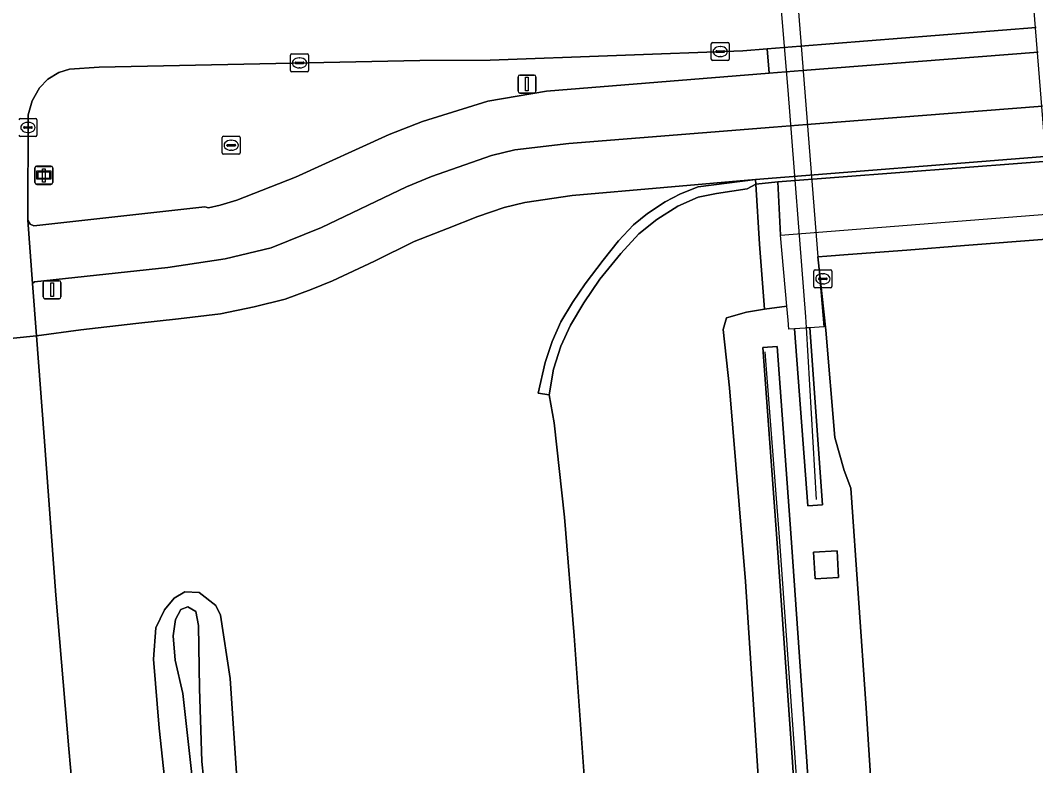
# Model space of a CAD drawing. Extents: x 157648 to 158502, y 379212 to 380938.
# Drawn here: x 157836.5 to 157892.9, y 380822.4 to 380863.8 of the extents above; entities that cross this region are included whole.
import ezdxf

# ---------------------------------------------------------------- set-up
doc = ezdxf.new("R2010")
doc.units = 0
for name, color, linetype in [('IMGEO_Berm_groen', 7, 'Continuous'), ('IMGEO_Berm_open', 7, 'Continuous'), ('IMGEO_Fietspad_gesloten', 7, 'Continuous'), ('IMGEO_Geluidsscherm', 7, 'Continuous'), ('IMGEO_Kolk', 7, 'Continuous'), ('IMGEO_Lichtmast', 7, 'Continuous'), ('IMGEO_Muur', 7, 'Continuous'), ('IMGEO_Oever', 7, 'Continuous'), ('IMGEO_Rijbaan_autoweg', 7, 'Continuous'), ('IMGEO_Rijbaan_regionaal_gesloten', 7, 'Continuous'), ('IMGEO_Rioolput', 7, 'Continuous'), ('IMGEO_Terreindeel_gesloten', 7, 'Continuous'), ('IMGEO_Terreindeel_open', 7, 'Continuous'), ('IMGEO_Verkeersregelinstallatiepaal', 7, 'Continuous'), ('IMGEO_Voetpad_open', 7, 'Continuous'), ('IMGEO_Waterloop', 7, 'Continuous'), ('IMGEO_Wegwijzer', 7, 'Continuous')]:
    doc.layers.add(name, color=color, linetype=linetype)

msp = doc.modelspace()

# ---------------------------------------------------------------- linework, layer by layer
at = {"layer": 'IMGEO_Berm_groen'}
for points in [[(157856.981, 380857.477), (157858.832, 380858.199), (157862.459, 380859.342), (157865.719, 380859.891), (157878.097, 380860.895), (157877.989, 380862.246), (157876.638, 380862.139), (157862.595, 380861.615), (157858.672, 380861.599), (157849.794, 380861.416), (157840.855, 380861.231), (157839.214, 380861.105), (157838.617, 380860.929), (157837.995, 380860.551), (157837.534, 380860.083), (157837.128, 380859.356), (157836.901, 380858.566), (157836.882, 380852.723), (157837.024, 380852.501), (157837.23, 380852.397), (157846.737, 380853.462), (157846.932, 380853.409), (157847.583, 380853.544), (157848.507, 380853.822), (157851.761, 380855.115)], [(157881.874, 380834.327), (157881.958, 380832.847), (157880.647, 380832.772), (157880.563, 380834.252)]]:
    msp.add_lwpolyline(points, close=True, dxfattribs=at)
for points in [[(157867.992, 380819.232), (157867.25, 380829.605), (157866.713, 380836.209), (157866.146, 380841.443), (157865.872, 380843.004), (157865.257, 380843.097), (157865.643, 380844.808), (157866.027, 380845.964), (157866.524, 380847.06), (157867.161, 380848.144), (157867.864, 380849.185), (157868.861, 380850.498), (157869.72, 380851.564), (157870.559, 380852.463), (157871.337, 380853.09), (157872.308, 380853.735), (157873.168, 380854.172), (157874.15, 380854.577), (157877.345, 380854.986), (157867.154, 380854.088), (157864.517, 380853.707), (157863.365, 380853.419), (157861.908, 380852.916), (157860.212, 380852.253), (157858.369, 380851.531), (157856.158, 380850.443), (157853.825, 380849.34), (157852.647, 380848.858), (157851.19, 380848.328), (157849.475, 380847.892), (157847.6, 380847.511), (157845.266, 380847.222), (157842.886, 380846.967), (157839.836, 380846.611), (157837.381, 380846.28), (157837.79, 380840.667), (157838.455, 380831.867), (157839.171, 380823.315), (157839.91, 380815.009)], [(157877.531, 380821.235), (157876.789, 380832.618), (157875.894, 380843.403), (157875.534, 380846.631), (157875.72, 380847.284), (157876.835, 380847.603), (157877.844, 380847.76), (157877.557, 380851.383), (157877.36, 380854.72), (157876.872, 380854.458), (157875.161, 380854.205), (157874.143, 380854.002), (157873.027, 380853.49), (157871.847, 380852.761), (157870.846, 380851.957), (157869.858, 380850.857), (157868.69, 380849.444), (157867.786, 380848.126), (157867.056, 380846.872), (157866.515, 380845.709), (157866.1, 380844.431), (157865.872, 380843.004), (157866.146, 380841.443), (157866.713, 380836.209), (157867.25, 380829.605), (157867.992, 380819.232)], [(157884.116, 380815.739), (157883.483, 380825.575), (157882.636, 380837.808), (157882.258, 380838.802), (157881.737, 380840.632), (157881.251, 380846.592), (157880.8, 380850.671), (157881.136, 380846.785), (157880.365, 380846.734), (157881.065, 380836.881), (157880.243, 380836.827), (157879.497, 380846.677), (157879.187, 380846.657), (157879.144, 380847.151), (157879.076, 380847.928), (157877.844, 380847.76), (157876.835, 380847.603), (157875.72, 380847.284), (157875.534, 380846.631), (157875.894, 380843.403), (157876.789, 380832.618), (157877.531, 380821.235)], [(157879.792, 380816.297), (157879.395, 380822.579), (157878.516, 380835.014), (157877.735, 380845.642), (157878.534, 380845.685), (157879.315, 380835.057), (157880.193, 380822.622), (157880.591, 380816.341)], [(157844.842, 380818.426), (157844.183, 380824.47), (157843.876, 380828.314), (157843.998, 380830.044), (157844.483, 380831.052), (157845.027, 380831.694), (157845.626, 380832.051), (157846.408, 380832.007), (157847.339, 380831.295), (157847.593, 380830.751), (157848.133, 380827.225), (157848.526, 380821.405)]]:
    msp.add_lwpolyline(points, dxfattribs=at)
at = {"layer": 'IMGEO_Berm_open'}
msp.add_lwpolyline([(157955.012, 380857.901), (157954.819, 380860.777), (157931.957, 380859.016), (157909.091, 380857.181), (157878.581, 380854.843), (157878.731, 380851.874)], close=True, dxfattribs=at)
at = {"layer": 'IMGEO_Fietspad_gesloten'}
msp.add_lwpolyline([(157893.048, 380862.054), (157879.95, 380861.039), (157878.097, 380860.895), (157865.719, 380859.891), (157862.459, 380859.342), (157858.832, 380858.199), (157856.981, 380857.477), (157851.761, 380855.115), (157848.507, 380853.822), (157847.583, 380853.544), (157846.932, 380853.409), (157846.737, 380853.462), (157837.23, 380852.397), (157837.024, 380852.501), (157836.882, 380852.723), (157837.146, 380849.187), (157837.255, 380849.279), (157844.672, 380850.091), (157847.866, 380850.558), (157850.422, 380851.181), (157853.218, 380852.313), (157857.944, 380854.565), (157859.328, 380855.144), (157862.657, 380856.309), (157863.965, 380856.631), (157866.956, 380856.982), (157878.338, 380857.881), (157880.187, 380858.027), (157893.291, 380859.063)], dxfattribs=at)
at = {"layer": 'IMGEO_Geluidsscherm'}
for points in [[(157877.244, 380883.49), (157877.288, 380882.931), (157878.271, 380870.379), (157879.125, 380859.937), (157880.11, 380847.341), (157880.145, 380846.748)], [(157880.145, 380846.748), (157880.714, 380837.187)], [(157880.305, 380809.807), (157879.731, 380820.229), (157878.683, 380834.843), (157877.87, 380845.398)]]:
    msp.add_lwpolyline(points, dxfattribs=at)
at = {"layer": 'IMGEO_Kolk'}
for p, q in [((157874.879, 380861.666), (157874.879, 380862.518)), ((157874.954, 380862.592), (157875.806, 380862.592)), ((157875.367, 380862.372), (157875.392, 380862.372)), ((157875.88, 380862.518), (157875.88, 380861.666)), ((157851.494, 380861.035), (157851.494, 380861.887)), ((157851.569, 380861.961), (157852.421, 380861.961)), ((157852.495, 380861.887), (157852.495, 380861.035)), ((157875.138, 380862.086), (157875.138, 380862.098)), ((157875.576, 380862.049), (157875.178, 380862.049)), ((157875.181, 380862.135), (157875.579, 380862.135)), ((157875.39, 380861.812), (157875.365, 380861.812)), ((157875.622, 380862.098), (157875.622, 380862.086)), ((157851.753, 380861.455), (157851.753, 380861.467)), ((157852.191, 380861.418), (157851.793, 380861.418)), ((157851.796, 380861.504), (157852.194, 380861.504)), ((157851.982, 380861.741), (157852.007, 380861.741)), ((157852.237, 380861.467), (157852.237, 380861.455)), ((157875.806, 380861.592), (157874.954, 380861.592)), ((157852.421, 380860.961), (157851.569, 380860.961)), ((157852.005, 380861.181), (157851.98, 380861.181)), ((157836.473, 380858.371), (157837.325, 380858.371)), ((157836.657, 380857.865), (157836.657, 380857.877)), ((157837.095, 380857.828), (157836.697, 380857.828)), ((157836.7, 380857.914), (157837.098, 380857.914)), ((157836.886, 380858.151), (157836.911, 380858.151)), ((157837.141, 380857.877), (157837.141, 380857.865)), ((157837.399, 380858.297), (157837.399, 380857.445)), ((157837.325, 380857.371), (157836.473, 380857.371)), ((157836.909, 380857.591), (157836.884, 380857.591)), ((157880.656, 380849.954), (157881.508, 380849.954)), ((157880.581, 380849.028), (157880.581, 380849.88)), ((157880.84, 380849.448), (157880.84, 380849.46)), ((157881.278, 380849.411), (157880.88, 380849.411)), ((157880.883, 380849.497), (157881.281, 380849.497)), ((157881.069, 380849.734), (157881.094, 380849.734)), ((157881.324, 380849.46), (157881.324, 380849.448)), ((157881.582, 380849.88), (157881.582, 380849.028)), ((157881.508, 380848.954), (157880.656, 380848.954)), ((157881.092, 380849.174), (157881.067, 380849.174))]:
    msp.add_line(p, q, dxfattribs=at)
for points in [[(157874.879, 380861.666), (157874.879, 380862.518)], [(157874.954, 380862.592), (157875.806, 380862.592)], [(157875.88, 380862.518), (157875.88, 380861.666)], [(157851.494, 380861.035), (157851.494, 380861.887)], [(157851.569, 380861.961), (157852.421, 380861.961)], [(157852.495, 380861.887), (157852.495, 380861.035)], [(157875.806, 380861.592), (157874.954, 380861.592)], [(157852.421, 380860.961), (157851.569, 380860.961)], [(157836.473, 380858.371), (157837.325, 380858.371)], [(157837.399, 380858.297), (157837.399, 380857.445)], [(157837.325, 380857.371), (157836.473, 380857.371)], [(157880.656, 380849.954), (157881.508, 380849.954)], [(157880.581, 380849.028), (157880.581, 380849.88)], [(157881.582, 380849.88), (157881.582, 380849.028)], [(157881.508, 380848.954), (157880.656, 380848.954)]]:
    msp.add_lwpolyline(points, dxfattribs=at)
for centre, radius, start, end in [((157874.956, 380862.516), 0.0765, 91.552, 178.448), ((157874.956, 380862.516), 0.0765, 91.552, 178.448), ((157875.804, 380862.516), 0.0765, 1.552, 88.448), ((157875.804, 380862.516), 0.0765, 1.552, 88.448), ((157851.571, 380861.885), 0.0765, 91.552, 178.448), ((157851.571, 380861.885), 0.0765, 91.552, 178.448), ((157852.419, 380861.885), 0.0765, 1.552, 88.448), ((157852.419, 380861.885), 0.0765, 1.552, 88.448), ((157875.178, 380862.095), 0.0403, 85.8775, 175.7526), ((157875.175, 380862.085), 0.0366, 178.938, 274.7102), ((157875.579, 380862.092), 0.043, 264.8664, 352.4533), ((157875.583, 380862.097), 0.0386, 1.7309, 96.639), ((157851.793, 380861.464), 0.0403, 85.8775, 175.7526), ((157851.79, 380861.454), 0.0366, 178.938, 274.7102), ((157852.194, 380861.461), 0.043, 264.8664, 352.4533), ((157852.198, 380861.466), 0.0386, 1.7309, 96.639), ((157874.956, 380861.668), 0.0765, 181.552, 268.448), ((157874.956, 380861.668), 0.0765, 181.552, 268.448), ((157875.804, 380861.668), 0.0765, 271.552, 358.448), ((157875.804, 380861.668), 0.0765, 271.552, 358.448), ((157851.571, 380861.037), 0.0765, 181.552, 268.448), ((157851.571, 380861.037), 0.0765, 181.552, 268.448), ((157852.419, 380861.037), 0.0765, 271.552, 358.448), ((157852.419, 380861.037), 0.0765, 271.552, 358.448), ((157836.475, 380858.295), 0.0765, 91.552, 178.448), ((157836.475, 380858.295), 0.0765, 91.552, 178.448), ((157836.697, 380857.874), 0.0403, 85.8775, 175.7526), ((157836.694, 380857.864), 0.0366, 178.938, 274.7102), ((157837.098, 380857.871), 0.043, 264.8664, 352.4533), ((157837.102, 380857.876), 0.0386, 1.7309, 96.639), ((157837.323, 380858.295), 0.0765, 1.552, 88.448), ((157837.323, 380858.295), 0.0765, 1.552, 88.448), ((157836.475, 380857.447), 0.0765, 181.552, 268.448), ((157836.475, 380857.447), 0.0765, 181.552, 268.448), ((157837.323, 380857.447), 0.0765, 271.552, 358.448), ((157837.323, 380857.447), 0.0765, 271.552, 358.448), ((157880.658, 380849.878), 0.0765, 91.552, 178.448), ((157880.658, 380849.878), 0.0765, 91.552, 178.448), ((157881.506, 380849.878), 0.0765, 1.552, 88.448), ((157881.506, 380849.878), 0.0765, 1.552, 88.448), ((157880.88, 380849.457), 0.0403, 85.8775, 175.7526), ((157880.877, 380849.447), 0.0366, 178.938, 274.7102), ((157881.281, 380849.454), 0.043, 264.8664, 352.4533), ((157881.285, 380849.459), 0.0386, 1.7309, 96.639), ((157880.658, 380849.03), 0.0765, 181.552, 268.448), ((157880.658, 380849.03), 0.0765, 181.552, 268.448), ((157881.506, 380849.03), 0.0765, 271.552, 358.448), ((157881.506, 380849.03), 0.0765, 271.552, 358.448)]:
    msp.add_arc(centre, radius, start, end, dxfattribs=at)
for centre, major_axis, ratio, start_param, end_param in [((157875.366, 380862.092), (-0.387, 0.002), 0.722429, 4.712389, 7.853982), ((157875.391, 380862.092), (-0.39, 0.002), 0.717154, 1.570796, 4.712389), ((157851.981, 380861.461), (-0.387, 0.002), 0.722429, 4.712389, 7.853982), ((157852.006, 380861.461), (-0.39, 0.002), 0.717154, 1.570796, 4.712389), ((157836.885, 380857.871), (-0.387, 0.002), 0.722429, 4.712389, 7.853982), ((157836.91, 380857.871), (-0.39, 0.002), 0.717154, 1.570796, 4.712389), ((157881.068, 380849.454), (-0.387, 0.002), 0.722429, 4.712389, 7.853982), ((157881.093, 380849.454), (-0.39, 0.002), 0.717154, 1.570796, 4.712389)]:
    msp.add_ellipse(centre, major_axis=major_axis, ratio=ratio, start_param=start_param, end_param=end_param, dxfattribs=at)
at = {"layer": 'IMGEO_Lichtmast'}
for p, q in [((157864.139, 380859.887), (157864.139, 380860.687)), ((157864.139, 380860.687), (157864.139, 380859.887)), ((157864.239, 380860.787), (157865.029, 380860.787)), ((157865.029, 380860.787), (157864.239, 380860.787)), ((157865.129, 380860.687), (157865.129, 380859.887)), ((157865.129, 380859.887), (157865.129, 380860.687)), ((157865.029, 380859.787), (157864.239, 380859.787)), ((157864.239, 380859.787), (157865.029, 380859.787)), ((157837.283, 380854.805), (157837.283, 380855.605)), ((157837.283, 380855.605), (157837.283, 380854.805)), ((157837.383, 380855.705), (157838.173, 380855.705)), ((157838.173, 380855.705), (157837.383, 380855.705)), ((157838.273, 380855.605), (157838.273, 380854.805)), ((157838.273, 380854.805), (157838.273, 380855.605)), ((157838.173, 380854.705), (157837.383, 380854.705)), ((157837.383, 380854.705), (157838.173, 380854.705))]:
    msp.add_line(p, q, dxfattribs=at)
for points in [[(157864.559, 380860.662), (157864.709, 380860.662), (157864.709, 380859.912), (157864.559, 380859.912), (157864.559, 380860.662)], [(157837.703, 380855.58), (157837.853, 380855.58), (157837.853, 380854.83), (157837.703, 380854.83), (157837.703, 380855.58)]]:
    msp.add_lwpolyline(points, dxfattribs=at)
for centre, start, end in [((157864.239, 380860.687), 90, 180), ((157864.239, 380860.687), 90, 180), ((157865.029, 380860.687), 0, 90), ((157865.029, 380860.687), 360, 90), ((157864.239, 380859.887), 180, 270), ((157864.239, 380859.887), 180, 270), ((157865.029, 380859.887), 270, 0), ((157865.029, 380859.887), 270, 0), ((157837.383, 380855.605), 90, 180), ((157837.383, 380855.605), 90, 180), ((157838.173, 380855.605), 0, 90), ((157838.173, 380855.605), 360, 90), ((157837.383, 380854.805), 180, 270), ((157837.383, 380854.805), 180, 270), ((157838.173, 380854.805), 270, 0), ((157838.173, 380854.805), 270, 0)]:
    msp.add_arc(centre, 0.1, start, end, dxfattribs=at)
at = {"layer": 'IMGEO_Muur'}
for points in [[(157892.936, 380863.429), (157879.843, 380862.393), (157877.989, 380862.246), (157878.097, 380860.895), (157879.95, 380861.039), (157893.048, 380862.054)], [(157880.591, 380816.341), (157880.193, 380822.622), (157879.315, 380835.057), (157878.534, 380845.685), (157877.735, 380845.642), (157878.516, 380835.014), (157879.395, 380822.579), (157879.792, 380816.297)]]:
    msp.add_lwpolyline(points, dxfattribs=at)
msp.add_lwpolyline([(157879.497, 380846.677), (157880.243, 380836.827), (157881.065, 380836.881), (157880.365, 380846.734), (157880.197, 380846.723), (157880.097, 380846.716)], close=True, dxfattribs=at)
at = {"layer": 'IMGEO_Oever'}
for points in [[(157848.526, 380821.405), (157848.133, 380827.225), (157847.593, 380830.751), (157847.339, 380831.295), (157846.408, 380832.007), (157845.626, 380832.051), (157845.027, 380831.694), (157844.483, 380831.052), (157843.998, 380830.044), (157843.876, 380828.314), (157844.183, 380824.47), (157844.842, 380818.426)], [(157846.329, 380819.049), (157845.505, 380826.399), (157845.088, 380828.247), (157844.962, 380829.596), (157845.103, 380830.506), (157845.404, 380831.074), (157845.788, 380831.216), (157846.231, 380830.95), (157846.371, 380830.176), (157846.436, 380826.67), (157846.569, 380822.612), (157847.217, 380816.382)]]:
    msp.add_lwpolyline(points, dxfattribs=at)
at = {"layer": 'IMGEO_Rijbaan_autoweg'}
msp.add_lwpolyline([(157891.195, 380884.591), (157878.207, 380883.566), (157880.8, 380850.671), (157881.297, 380850.71), (157882.493, 380850.805), (157885.75, 380851.056), (157888.957, 380851.304), (157893.519, 380851.659), (157893.841, 380851.684)], close=True, dxfattribs=at)
for points in [[(157893.519, 380851.659), (157888.957, 380851.304), (157885.75, 380851.056), (157882.493, 380850.805), (157881.297, 380850.71), (157880.8, 380850.671), (157881.251, 380846.592), (157881.737, 380840.632), (157882.258, 380838.802), (157882.636, 380837.808), (157883.483, 380825.575), (157884.116, 380815.739)], [(157839.91, 380815.009), (157839.171, 380823.315), (157838.455, 380831.867), (157837.79, 380840.667), (157837.381, 380846.28), (157829.341, 380845.477), (157829.235, 380845.466), (157829.488, 380843.744), (157830.299, 380836.965), (157831.111, 380829.381), (157831.935, 380819.204)]]:
    msp.add_lwpolyline(points, dxfattribs=at)
at = {"layer": 'IMGEO_Rijbaan_regionaal_gesloten'}
msp.add_lwpolyline([(157829.341, 380845.477), (157837.381, 380846.28), (157837.146, 380849.187), (157836.882, 380852.723), (157836.901, 380858.566), (157837.128, 380859.356), (157837.534, 380860.083), (157837.995, 380860.551), (157838.617, 380860.929), (157839.214, 380861.105), (157840.855, 380861.231), (157849.794, 380861.416), (157858.672, 380861.599), (157862.595, 380861.615), (157876.638, 380862.139), (157877.989, 380862.246), (157879.843, 380862.393), (157892.936, 380863.429)], dxfattribs=at)
at = {"layer": 'IMGEO_Rioolput'}
for p, q in [((157847.695, 380856.455), (157847.695, 380857.307)), ((157847.77, 380857.381), (157848.622, 380857.381)), ((157848.696, 380857.307), (157848.696, 380856.455)), ((157847.954, 380856.875), (157847.954, 380856.887)), ((157848.392, 380856.838), (157847.994, 380856.838)), ((157847.997, 380856.924), (157848.395, 380856.924)), ((157848.183, 380857.161), (157848.208, 380857.161)), ((157848.438, 380856.887), (157848.438, 380856.875)), ((157848.622, 380856.381), (157847.77, 380856.381)), ((157848.206, 380856.601), (157848.181, 380856.601))]:
    msp.add_line(p, q, dxfattribs=at)
for points in [[(157847.695, 380856.455), (157847.695, 380857.307)], [(157847.77, 380857.381), (157848.622, 380857.381)], [(157848.696, 380857.307), (157848.696, 380856.455)], [(157848.622, 380856.381), (157847.77, 380856.381)]]:
    msp.add_lwpolyline(points, dxfattribs=at)
for centre, radius, start, end in [((157847.772, 380857.305), 0.0765, 91.552, 178.448), ((157847.772, 380857.305), 0.0765, 91.552, 178.448), ((157848.62, 380857.305), 0.0765, 1.552, 88.448), ((157848.62, 380857.305), 0.0765, 1.552, 88.448), ((157847.994, 380856.884), 0.0403, 85.8775, 175.7526), ((157847.991, 380856.874), 0.0366, 178.938, 274.7102), ((157848.395, 380856.881), 0.043, 264.8664, 352.4533), ((157848.399, 380856.886), 0.0386, 1.7309, 96.639), ((157847.772, 380856.457), 0.0765, 181.552, 268.448), ((157847.772, 380856.457), 0.0765, 181.552, 268.448), ((157848.62, 380856.457), 0.0765, 271.552, 358.448), ((157848.62, 380856.457), 0.0765, 271.552, 358.448)]:
    msp.add_arc(centre, radius, start, end, dxfattribs=at)
for centre, major_axis, ratio, start_param, end_param in [((157848.182, 380856.881), (-0.387, 0.002), 0.722429, 4.712389, 7.853982), ((157848.207, 380856.881), (-0.39, 0.002), 0.717154, 1.570796, 4.712389)]:
    msp.add_ellipse(centre, major_axis=major_axis, ratio=ratio, start_param=start_param, end_param=end_param, dxfattribs=at)
at = {"layer": 'IMGEO_Terreindeel_gesloten'}
for points in [[(157956.001, 380860.869), (157955.98, 380861.143), (157955.525, 380861.105), (157931.915, 380859.307), (157909.012, 380857.491), (157877.345, 380854.986), (157877.36, 380854.72), (157878.581, 380854.843), (157909.091, 380857.181), (157931.957, 380859.016), (157954.819, 380860.777)], [(157877.345, 380854.986), (157874.15, 380854.577), (157873.168, 380854.172), (157872.308, 380853.735), (157871.337, 380853.09), (157870.559, 380852.463), (157869.72, 380851.564), (157868.861, 380850.498), (157867.864, 380849.185), (157867.161, 380848.144), (157866.524, 380847.06), (157866.027, 380845.964), (157865.643, 380844.808), (157865.257, 380843.097), (157865.872, 380843.004), (157866.1, 380844.431), (157866.515, 380845.709), (157867.056, 380846.872), (157867.786, 380848.126), (157868.69, 380849.444), (157869.858, 380850.857), (157870.846, 380851.957), (157871.847, 380852.761), (157873.027, 380853.49), (157874.143, 380854.002), (157875.161, 380854.205), (157876.872, 380854.458), (157877.36, 380854.72)], [(157881.874, 380834.327), (157880.563, 380834.252), (157880.647, 380832.772), (157881.958, 380832.847)]]:
    msp.add_lwpolyline(points, close=True, dxfattribs=at)
at = {"layer": 'IMGEO_Terreindeel_open'}
msp.add_lwpolyline([(157877.36, 380854.72), (157877.557, 380851.383), (157877.844, 380847.76), (157879.076, 380847.928), (157878.731, 380851.874), (157878.581, 380854.843)], close=True, dxfattribs=at)
at = {"layer": 'IMGEO_Verkeersregelinstallatiepaal'}
for p, q in [((157837.742, 380848.448), (157837.742, 380849.248)), ((157837.742, 380849.248), (157837.742, 380848.448)), ((157837.842, 380849.348), (157838.632, 380849.348)), ((157838.632, 380849.348), (157837.842, 380849.348)), ((157838.732, 380849.248), (157838.732, 380848.448)), ((157838.732, 380848.448), (157838.732, 380849.248)), ((157838.632, 380848.348), (157837.842, 380848.348)), ((157837.842, 380848.348), (157838.632, 380848.348))]:
    msp.add_line(p, q, dxfattribs=at)
msp.add_lwpolyline([(157838.162, 380849.223), (157838.312, 380849.223), (157838.312, 380848.473), (157838.162, 380848.473), (157838.162, 380849.223)], dxfattribs=at)
for centre, start, end in [((157837.842, 380849.248), 90, 180), ((157837.842, 380849.248), 90, 180), ((157838.632, 380849.248), 0, 90), ((157838.632, 380849.248), 360, 90), ((157837.842, 380848.448), 180, 270), ((157837.842, 380848.448), 180, 270), ((157838.632, 380848.448), 270, 0), ((157838.632, 380848.448), 270, 0)]:
    msp.add_arc(centre, 0.1, start, end, dxfattribs=at)
at = {"layer": 'IMGEO_Voetpad_open'}
msp.add_lwpolyline([(157893.291, 380859.063), (157880.187, 380858.027), (157878.338, 380857.881), (157866.956, 380856.982), (157863.965, 380856.631), (157862.657, 380856.309), (157859.328, 380855.144), (157857.944, 380854.565), (157853.218, 380852.313), (157850.422, 380851.181), (157847.866, 380850.558), (157844.672, 380850.091), (157837.255, 380849.279), (157837.146, 380849.187), (157837.381, 380846.28), (157839.836, 380846.611), (157842.886, 380846.967), (157845.266, 380847.222), (157847.6, 380847.511), (157849.475, 380847.892), (157851.19, 380848.328), (157852.647, 380848.858), (157853.825, 380849.34), (157856.158, 380850.443), (157858.369, 380851.531), (157860.212, 380852.253), (157861.908, 380852.916), (157863.365, 380853.419), (157864.517, 380853.707), (157867.154, 380854.088), (157877.345, 380854.986), (157909.012, 380857.491)], dxfattribs=at)
at = {"layer": 'IMGEO_Waterloop'}
msp.add_lwpolyline([(157847.217, 380816.382), (157846.569, 380822.612), (157846.436, 380826.67), (157846.371, 380830.176), (157846.231, 380830.95), (157845.788, 380831.216), (157845.404, 380831.074), (157845.103, 380830.506), (157844.962, 380829.596), (157845.088, 380828.247), (157845.505, 380826.399), (157846.329, 380819.049)], dxfattribs=at)
at = {"layer": 'IMGEO_Wegwijzer'}
for p, q in [((157837.282, 380854.822), (157837.282, 380855.622)), ((157837.282, 380855.622), (157837.282, 380854.822)), ((157837.382, 380855.722), (157838.172, 380855.722)), ((157838.172, 380855.722), (157837.382, 380855.722)), ((157838.272, 380855.622), (157838.272, 380854.822)), ((157838.272, 380854.822), (157838.272, 380855.622)), ((157838.172, 380854.722), (157837.382, 380854.722)), ((157837.382, 380854.722), (157838.172, 380854.722))]:
    msp.add_line(p, q, dxfattribs=at)
for points in [[(157837.383, 380855.454), (157838.171, 380855.454), (157838.171, 380854.99), (157837.383, 380854.99), (157837.383, 380855.454)], [(157837.448, 380855.389), (157837.448, 380855.055), (157838.106, 380855.055), (157838.106, 380855.389), (157837.448, 380855.389)]]:
    msp.add_lwpolyline(points, dxfattribs=at)
for centre, start, end in [((157837.382, 380855.622), 90, 180), ((157837.382, 380855.622), 90, 180), ((157838.172, 380855.622), 0, 90), ((157838.172, 380855.622), 360, 90), ((157837.382, 380854.822), 180, 270), ((157837.382, 380854.822), 180, 270), ((157838.172, 380854.822), 270, 0), ((157838.172, 380854.822), 270, 0)]:
    msp.add_arc(centre, 0.1, start, end, dxfattribs=at)

doc.saveas('drawing.dxf')
